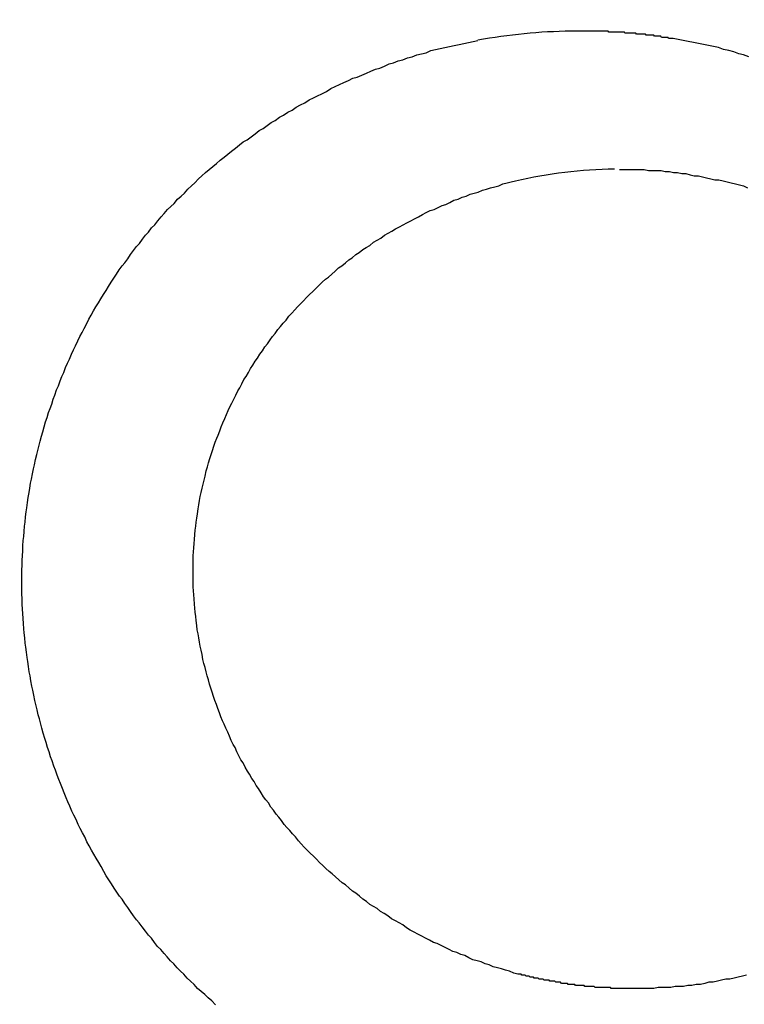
# Model space of a CAD drawing. Header units: millimetres. Extents: x -604189 to 881711, y -381903 to -7297.
# Tile 856 of 1056: x -558665.38 to -558658.31, y -165451.02 to -165441.41. Entities that reach past the tile are written whole.
import ezdxf

# ---------------------------------------------------------------- set-up
doc = ezdxf.new("R2010")
doc.units = ezdxf.units.MM
doc.header["$LTSCALE"] = 100
doc.linetypes.add('0.5_0.5', pattern=[1, 0.5, -0.5])
doc.linetypes.add('ACAD_ISO04W100', pattern=[30.5, 24, -3, 0.5, -3])
doc.layers.get('Defpoints').update_dxf_attribs({"color": 30})
doc.layers.add('OPIS', color=7, linetype='Continuous')
doc.layers.add('strop osie', color=80, linetype='ACAD_ISO04W100', lineweight=5)
doc.styles.get("Standard").update_dxf_attribs({"font": 'romans.shx', "width": 0.5})
doc.dimstyles.new('1 50', dxfattribs={"dimtxt": 150, "dimasz": 80, "dimexe": 1, "dimexo": 1, "dimgap": 20, "dimtad": 1, "dimdec": 0, "dimlfac": 0.1, "dimtxsty": 'Standard', "dimblk": 'ARCHTICK', "dimcen": 200, "dimclrd": 2, "dimadec": 1, "dimazin": 0, "dimtfac": 1, "dimtdec": 0, "dimtmove": 0, "dimatfit": 3, "dimldrblk": 'ARCHTICK', "dimfxl": 120, "dimfxlon": 1, "dimtfill": 1, "dimarcsym": 0})

# ---------------------------------------------------------------- blocks, each defined once
blk = doc.blocks.new('_ArchTick')
at = {"layer": 'strop osie', "color": 0, "const_width": 0.15}
blk.add_lwpolyline([(-0.5, -0.5), (0.5, 0.5)], dxfattribs=at)
blk = doc.blocks.new('*D3294')
at = {"layer": 'Defpoints', "color": 0, "linetype": 'ByBlock', "lineweight": 5, "transparency": 16777216}
for p in [(-595783.1257, -159420.3032), (-593748.9238, -159420.3032), (-552118.9353, -179940.3025)]:
    blk.add_point(p, dxfattribs=at)
at = {"layer": 'OPIS', "color": 0, "linetype": 'Continuous', "lineweight": -2, "transparency": 16777216}
for p, q in [((-595723.1257, -159420.3032), (-595784.1257, -159420.3032)), ((-595723.1257, -179940.3025), (-595784.1257, -179940.3025))]:
    blk.add_line(p, q, dxfattribs=at)
at = {"layer": 'OPIS', "color": 2, "lineweight": -2, "transparency": 16777216}
blk.add_line((-595783.1257, -179940.3025), (-595783.1257, -159420.3032), dxfattribs=at)
at = {"layer": 'OPIS', "color": 2, "linetype": 'ByBlock', "lineweight": -2, "transparency": 16777216, "xscale": 80, "yscale": 80, "zscale": 80}
for p, rotation in [((-595783.1257, -159420.3032), 90), ((-595783.1257, -179940.3025), 270)]:
    blk.add_blockref('_ArchTick', p, dxfattribs=dict(at, rotation=rotation))
at = {"layer": 'OPIS', "color": 0, "linetype": 'ByBlock', "lineweight": 13, "transparency": 16777216, "insert": (-595878.1257, -169680.3029), "char_height": 150, "attachment_point": 5, "rotation": 90, "bg_fill": 3, "box_fill_scale": 1.1, "bg_fill_color": 256, "bg_fill_true_color": 13158600, "bg_fill_transparency": 0}
blk.add_mtext('2052', dxfattribs=at)

msp = doc.modelspace()

# ---------------------------------------------------------------- hatches: boundary and pattern name
at = {"layer": 'OPIS', "linetype": 'ByBlock', "lineweight": 15}
h = msp.add_hatch(dxfattribs=at)
h.set_pattern_fill('ANSI37', color=0, scale=80, angle=45)
h.set_pattern_definition([(90, (-306927.96, 32475.8), (-254, 0), []), (180, (-306927.96, 32475.8), (-3e-14, -254), [])])
h.paths.add_polyline_path([(-559745.6161, -168470.3032), (-559845.6161, -168470.3032), (-559845.6161, -168410.3032), (-559745.6161, -168410.3032), (-559745.6161, -168350.3032), (-560845.6161, -168350.3032), (-560845.6161, -168410.3032), (-560745.6161, -168410.3032), (-560745.6161, -168470.3032, 0.267949), (-560295.6161, -169249.7261), (-560295.6161, -169481.1844, -0.414214), (-559952.6795, -169824.121, -1), (-560638.5527, -169824.121, -0.414214), (-560295.6161, -169481.1844), (-560295.6161, -169249.7261, -0.267949), (-560745.6161, -168470.3032), (-560845.6161, -168470.3032), (-560845.6161, -168350.3032), (-561118.9235, -168350.3032), (-561118.9235, -172095.2912), (-559553.9216, -172095.2896), (-559553.9235, -168350.3032), (-559745.6161, -168350.3032)])
h.paths.add_polyline_path([(-560989.2376, -171970.2882), (-560989.2376, -171369.4302), (-560514.2381, -171369.4302, -0.414232), (-560506.2376, -171377.4302), (-560506.2376, -171961.4357, -0.403374), (-560513.9405, -171969.4302), (-560989.2376, -171969.4302), (-560998.9235, -171970.2883)], flags=16)
h.paths.add_polyline_path([(-560569.2376, -171447.4302), (-560569.2376, -171891.4302, -0.414209), (-560619.2368, -171941.4302), (-560824.2357, -171941.4318, -0.414225), (-560874.2376, -171891.4318), (-560874.2376, -171447.4318, -0.414209), (-560824.2384, -171397.4318), (-560619.238, -171397.4302, -0.414216)], flags=0)
h.paths.add_polyline_path([(-560754.7376, -171692.2717), (-560768.2641, -171689.5342), (-560778.5199, -171674.0914), (-560777.5796, -171669.433), (-560791.3376, -171669.433), (-560788.5131, -171683.4206), (-560780.6181, -171695.3108), (-560768.7278, -171703.2059), (-560754.7376, -171706.0309)], flags=0)
h.paths.add_polyline_path([(-560926.5376, -171669.4319), (-560944.0375, -171669.4319), (-560944.0376, -171669.4319), (-560938.9119, -171681.8063), (-560926.5376, -171686.9319)], flags=0)
h.paths.add_polyline_path([(-559553.9256, -164304.9199), (-559553.9257, -164080.3032), (-560998.9235, -164080.3032), (-560998.9235, -164130.3032), (-561051.7578, -164130.3032), (-561051.7578, -164230.3032), (-561112.4092, -164230.3032), (-561118.2586, -165128.2363), (-561111.7578, -165130.3032), (-561051.7578, -165130.3032), (-561051.7578, -165230.3032), (-560998.9235, -165230.3032), (-560998.9235, -165930.3032), (-560968.9235, -165930.3032), (-559691.7578, -165930.3032), (-559691.7578, -166884.9244, -0.259771), (-560368.4683, -166480.3032), (-560576.7808, -166480.3032, -0.694758), (-561118.9235, -166682.1405), (-561118.9235, -167150.3032), (-559553.9241, -167150.3032), (-559553.9249, -165742.5853, -0.501722), (-560517.8869, -165023.7527, -0.501722)])
h.paths.add_polyline_path([(-561051.7578, -166930.3032), (-561051.7578, -167030.3032), (-561111.7578, -167030.3032), (-561111.7578, -166930.3032)], flags=16)
h.paths.add_polyline_path([(-559553.9256, -164304.9199, 0.501722), (-560517.8869, -165023.7527, 0.501722), (-559553.9249, -165742.5853)], flags=17)
h.paths.add_polyline_path([(-559017.8869, -165023.7527, 0.331805), (-559553.9256, -164304.9199), (-559553.9249, -165742.5853, 0.331804)], flags=17)
h.paths.add_polyline_path([(-558393.9201, -165930.3032), (-559553.9248, -165930.3032), (-559553.9242, -167030.3032), (-558393.9201, -167030.3032)])
edge = h.paths.add_edge_path(flags=16)
edge.add_ellipse((-558869.2567, -166529.0581), major_axis=(0, 174.9447), ratio=0.83560798, start_angle=0, end_angle=180, ccw=False)
edge.add_line((-558869.0233, -166354.0889), (-558868.8365, -166354.1133))
edge.add_line((-558868.8365, -166354.1133), (-558551.7582, -166354.1133))
edge.add_ellipse((-558534.0421, -166361.1263), major_axis=(0, 22.0682), ratio=0.9052568, start_angle=0, end_angle=83.73181, ccw=False)
edge.add_line((-558534.0421, -166339.0581), (-558415.4419, -166339.0581))
edge.add_line((-558415.4419, -166339.0581), (-558415.4419, -166719.058))
edge.add_line((-558415.4419, -166719.058), (-558534.0421, -166719.058))
edge.add_ellipse((-558534.0421, -166696.9898), major_axis=(0, 22.0682), ratio=0.9052568, start_angle=108.52912, end_angle=180, ccw=False)
edge.add_line((-558552.9839, -166704.0028), (-558869.2567, -166704.0028))
edge = h.paths.add_edge_path(flags=16)
edge.add_ellipse((-558655.1487, -165473.0705), major_axis=(119.5767, 0), ratio=0.97546159, start_angle=134.53493, end_angle=225.46507, ccw=False)
edge.add_ellipse((-558571.3619, -165553.0941), major_axis=(-236.8278, 0), ratio=0.97546159, start_angle=293.077059, end_angle=315.064585, ccw=False)
edge.add_ellipse((-558581.1214, -165519.0637), major_axis=(-200.9624, 0), ratio=0.97546159, start_angle=268.869132, end_angle=294.416017, ccw=False)
edge.add_line((-558577.1552, -165323.0707), (-558434.7252, -165323.0707))
edge.add_line((-558434.7252, -165323.0707), (-558434.7252, -165623.0703))
edge.add_line((-558434.7252, -165623.0703), (-558577.1552, -165623.0703))
edge.add_ellipse((-558581.1214, -165427.0774), major_axis=(200.9624, 0), ratio=0.97546159, start_angle=245.583983, end_angle=271.130868, ccw=False)
edge.add_ellipse((-558571.3619, -165393.0469), major_axis=(-236.8278, 0), ratio=0.97546159, start_angle=404.935415, end_angle=426.922941, ccw=False)
h.paths.add_polyline_path([(-559691.7578, -166075.3032), (-560476.9877, -166075.3032, 0.131652), (-560368.4683, -166480.3032), (-559691.7578, -166480.3032)], flags=17)
h.paths.add_polyline_path([(-560476.9877, -166075.3032), (-559691.7578, -166075.3032), (-559691.7578, -165930.3032), (-560991.7578, -165930.3032), (-561051.7578, -165930.3032), (-561051.7578, -166030.3032), (-561118.9235, -166030.3032), (-561118.9235, -166278.4659, -0.694758), (-560576.7808, -166480.3032), (-560368.4683, -166480.3032, -0.131652)], flags=17)
h.paths.add_polyline_path([(-571773.9197, -161590.5433), (-574108.1879, -161590.5433), (-574098.9171, -166615.2859), (-571773.9197, -166615.2837)])
h.paths.add_polyline_path([(-559933.2163, -164919.2007), (-558639.2026, -164919.2007), (-558639.2026, -164793.3399), (-559933.2163, -164793.3399)], flags=25)
h.paths.add_polyline_path([(-560038.7197, -166687.5881), (-559732.9898, -166687.5881), (-559732.9898, -166284.5895), (-560038.7197, -166284.5895)], flags=25)
h.paths.add_polyline_path([(-559928.8713, -165007.0998), (-559413.7498, -165007.0998), (-559413.7498, -164907.7601), (-559928.8713, -164907.7601)], flags=9)
h.paths.add_polyline_path([(-559933.2163, -164919.2007), (-558639.2026, -164919.2007), (-558639.2026, -164793.3399), (-559933.2163, -164793.3399)], flags=25)
h.paths.add_polyline_path([(-560330.8592, -165014.5781), (-559994.1825, -165014.5781), (-559994.1825, -164899.1947), (-560330.8592, -164899.1947)], flags=24)
h.paths.add_polyline_path([(-560290.2043, -164902.8369), (-560108.3543, -164902.8369), (-560108.3543, -164804.8069), (-560290.2043, -164804.8069)], flags=24)
h.paths.add_polyline_path([(-560498.8656, -166997.3416), (-559983.7441, -166997.3416), (-559983.7441, -166898.0019), (-560498.8656, -166898.0019)], flags=24)
h.paths.add_polyline_path([(-560498.7904, -166887.3416), (-559655.7235, -166887.3416), (-559655.7235, -166788.0019), (-560498.7904, -166788.0019)], flags=24)
h.paths.add_polyline_path([(-560900.8535, -167004.8199), (-560564.1768, -167004.8199), (-560564.1768, -166889.4365), (-560900.8535, -166889.4365)], flags=24)
h.paths.add_polyline_path([(-560860.1986, -166893.0787), (-560678.3486, -166893.0787), (-560678.3486, -166795.0487), (-560860.1986, -166795.0487)], flags=24)
h.paths.add_polyline_path([(-560525.1681, -170610.564), (-560010.0466, -170610.564), (-560010.0466, -170511.2243), (-560525.1681, -170511.2243)], flags=24)
h.paths.add_polyline_path([(-560529.5131, -170522.665), (-559444.307, -170522.665), (-559444.307, -170396.8042), (-560529.5131, -170396.8042)], flags=9)
h.paths.add_polyline_path([(-560927.156, -170618.0423), (-560590.4793, -170618.0423), (-560590.4793, -170502.659), (-560927.156, -170502.659)], flags=24)
h.paths.add_polyline_path([(-560886.5011, -170506.3012), (-560704.6511, -170506.3012), (-560704.6511, -170408.2712), (-560886.5011, -170408.2712)], flags=24)
h.paths.add_polyline_path([(-560065.2995, -168940.3582), (-560065.2995, -168600.6584), (-560513.0758, -168600.6584), (-560513.0758, -168940.3582)], flags=24)
h.paths.add_polyline_path([(-559111.5256, -164087.3863), (-558760.9896, -164087.3863), (-558760.8154, -164093.1916), (-558760.6443, -164098.997), (-558760.4763, -164104.8025), (-558760.3114, -164110.6081), (-558760.1497, -164116.4138), (-558759.991, -164122.2195), (-558759.8355, -164128.0254), (-558759.683, -164133.8313), (-558759.5337, -164139.6373), (-558759.3874, -164145.4434), (-558759.2442, -164151.2496), (-558759.1041, -164157.0558), (-558758.9671, -164162.8622), (-558758.8332, -164168.6685), (-558758.7024, -164174.475), (-558758.5746, -164180.2815), (-558758.4499, -164186.0881), (-558758.3283, -164191.8948), (-558758.2098, -164197.7015), (-558758.0943, -164203.5083), (-558757.9818, -164209.3151), (-558757.8725, -164215.122), (-558757.7661, -164220.929), (-558757.6628, -164226.736), (-558757.5626, -164232.5431), (-558757.4654, -164238.3502), (-558757.3712, -164244.1574), (-558757.2801, -164249.9646), (-558757.1919, -164255.7719), (-558757.1068, -164261.5792), (-558757.0248, -164267.3865), (-558756.9458, -164273.1939), (-558756.8699, -164279.0014), (-558756.7972, -164284.8089), (-558756.7276, -164290.6164), (-558756.6612, -164296.4239), (-558756.5981, -164302.2315), (-558756.5382, -164308.0392), (-558756.4815, -164313.8468), (-558756.4282, -164319.6545), (-558756.3782, -164325.4622), (-558756.3315, -164331.2699), (-558756.2883, -164337.0777), (-558756.2484, -164342.8855), (-558756.2118, -164348.6933), (-558756.1781, -164354.5011), (-558756.1471, -164360.309), (-558756.1182, -164366.1168), (-558756.0913, -164371.9247), (-558756.066, -164377.7326), (-558756.0419, -164383.5405), (-558756.0201, -164389.3484), (-558756.0043, -164395.1563), (-558755.9986, -164400.9642), (-558756.0069, -164406.7722), (-558756.0313, -164412.5801), (-558756.0727, -164418.3878), (-558756.1321, -164424.1955), (-558756.2103, -164430.0028), (-558756.3078, -164435.8099), (-558756.4249, -164441.6166), (-558756.5621, -164447.4229), (-558756.7197, -164453.2287), (-558756.8982, -164459.0339), (-558757.098, -164464.8385), (-558757.3197, -164470.6423), (-558757.5651, -164476.4453), (-558757.8369, -164482.2469), (-558758.1378, -164488.0471), (-558758.4702, -164493.8454), (-558758.8369, -164499.6416), (-558759.2405, -164505.4354), (-558759.6838, -164511.2264), (-558760.1745, -164517.0136), (-558760.7255, -164522.7951), (-558761.3496, -164528.5691), (-558762.0603, -164534.3333), (-558762.8742, -164540.0838), (-558763.8091, -164545.8157), (-558764.8827, -164551.5243), (-558766.1165, -164557.2013), (-558767.5383, -164562.8323), (-558769.1771, -164568.402), (-558771.0625, -164573.8941), (-558773.2333, -164579.28), (-558775.7351, -164584.5205), (-558778.6098, -164589.5655), (-558781.8966, -164594.3536), (-558785.6282, -164598.7982), (-558789.8079, -164602.8267), (-558794.3738, -164606.4129), (-558799.2553, -164609.5564), (-558804.3822, -164612.2836), (-558809.6945, -164614.6285), (-558815.1428, -164616.63), (-558820.6944, -164618.3259), (-558826.3252, -164619.7535), (-558832.0112, -164620.9496), (-558837.7322, -164621.9498), (-558843.479, -164622.7861), (-558849.2444, -164623.4899), (-558855.0211, -164624.092), (-558860.8052, -164624.6116), (-558866.5954, -164625.0558), (-558872.3908, -164625.4311), (-558878.1904, -164625.7436), (-558883.9932, -164625.9992), (-558889.7982, -164626.2039), (-558895.6045, -164626.3635), (-558901.4113, -164626.4837), (-558907.2185, -164626.5703), (-558913.026, -164626.6286), (-558918.8337, -164626.6643), (-558924.6416, -164626.6829), (-558930.4496, -164626.69), (-558936.2576, -164626.6911), (-558941.5211, -164626.6903), (-558946.7847, -164626.6852), (-558952.0483, -164626.6715), (-558957.3117, -164626.645), (-558962.575, -164626.6016), (-558967.8379, -164626.537), (-558973.1003, -164626.447), (-558978.3622, -164626.3275), (-558983.6233, -164626.1742), (-558988.8833, -164625.9829), (-558994.1416, -164625.7497), (-558999.3976, -164625.4704), (-559004.6507, -164625.1407), (-559009.9001, -164624.756), (-559015.1446, -164624.3114), (-559020.3833, -164623.802), (-559025.6144, -164623.2197), (-559030.834, -164622.543), (-559036.0369, -164621.7475), (-559041.2162, -164620.8117), (-559046.3638, -164619.7132), (-559051.4663, -164618.4241), (-559056.5084, -164616.9152), (-559061.4697, -164615.1596), (-559066.3259, -164613.1306), (-559071.0433, -164610.7989), (-559075.5827, -164608.1366), (-559079.8942, -164605.1211), (-559083.9247, -164601.7377), (-559087.6216, -164597.9954), (-559090.9448, -164593.9181), (-559093.9051, -164589.5659), (-559096.5268, -164585.003), (-559098.8391, -164580.2753), (-559100.8727, -164575.4217), (-559102.6616, -164570.4717), (-559104.2381, -164565.4504), (-559105.625, -164560.3732), (-559106.8432, -164555.253), (-559107.9147, -164550.0999), (-559108.8603, -164544.9227), (-559109.6947, -164539.7262), (-559110.4308, -164534.5143), (-559111.0819, -164529.2909), (-559111.6605, -164524.0593), (-559112.1765, -164518.8213), (-559112.6393, -164513.5782), (-559113.0584, -164508.3314), (-559113.442, -164503.0819), (-559113.7937, -164497.8303), (-559114.1161, -164492.5768), (-559114.4116, -164487.3217), (-559114.6825, -164482.0653), (-559114.9304, -164476.8077), (-559115.1568, -164471.5491), (-559115.3631, -164466.2897), (-559115.5507, -164461.0296), (-559115.7201, -164455.7689), (-559115.8719, -164450.5077), (-559116.0067, -164445.2459), (-559116.1249, -164439.9838), (-559116.2269, -164434.7214), (-559116.3128, -164429.4586), (-559116.383, -164424.1957), (-559116.4377, -164418.9325), (-559116.4775, -164413.6692), (-559116.5031, -164408.4059), (-559116.5152, -164403.1424), (-559116.515, -164397.879), (-559116.5049, -164392.6156), (-559116.488, -164387.3522), (-559116.4673, -164382.0887), (-559116.4453, -164376.8253), (-559116.4222, -164371.5619), (-559116.3978, -164366.2985), (-559116.3718, -164361.0352), (-559116.344, -164355.7718), (-559116.3141, -164350.5084), (-559116.2819, -164345.2451), (-559116.2472, -164339.9818), (-559116.2097, -164334.7185), (-559116.1693, -164329.4552), (-559116.1262, -164324.1919), (-559116.0804, -164318.9287), (-559116.0318, -164313.6655), (-559115.9805, -164308.4023), (-559115.9265, -164303.1391), (-559115.8698, -164297.876), (-559115.8105, -164292.6129), (-559115.7486, -164287.3498), (-559115.6841, -164282.0868), (-559115.617, -164276.8237), (-559115.5473, -164271.5608), (-559115.4751, -164266.2978), (-559115.4004, -164261.0349), (-559115.3232, -164255.772), (-559115.2436, -164250.5092), (-559115.1614, -164245.2464), (-559115.0768, -164239.9836), (-559114.9897, -164234.7209), (-559114.9001, -164229.4582), (-559114.808, -164224.1955), (-559114.7134, -164218.9329), (-559114.6163, -164213.6704), (-559114.5167, -164208.4079), (-559114.4146, -164203.1454), (-559114.3099, -164197.883), (-559114.2028, -164192.6207), (-559114.0931, -164187.3584), (-559113.9808, -164182.0961), (-559113.8661, -164176.834), (-559113.7488, -164171.5718), (-559113.6289, -164166.3097), (-559113.5065, -164161.0477), (-559113.3815, -164155.7858), (-559113.254, -164150.5239), (-559113.124, -164145.262), (-559112.9914, -164140.0003), (-559112.8563, -164134.7385), (-559112.7186, -164129.4769), (-559112.5783, -164124.2153), (-559112.4356, -164118.9538), (-559112.2903, -164113.6924), (-559112.1424, -164108.431), (-559111.992, -164103.1697), (-559111.8391, -164097.9085), (-559111.6836, -164092.6474)])
edge = h.paths.add_edge_path()
edge.add_line((-558393.9201, -164080.3032), (-559553.9257, -164080.3032))
edge.add_line((-559553.9257, -164080.3032), (-559553.9256, -164304.9199))
edge.add_arc((-559767.8869, -165023.7527), 750, 0, 73.4243141, ccw=False)
edge.add_arc((-559767.8869, -165023.7527), 750, -73.424255, 0, ccw=False)
edge.add_line((-559553.9249, -165742.5853), (-559553.9248, -165830.3032))
edge.add_line((-559553.9248, -165830.3032), (-558393.9201, -165830.3032))
edge.add_line((-558393.9201, -165830.3032), (-558393.9201, -164080.3032))

# ---------------------------------------------------------------- next in the draw order: dimensions: what is measured, and where the dimension line sits
at = {"layer": 'OPIS', "color": 0, "linetype": 'ByBlock', "lineweight": 13}
dim = msp.add_linear_dim(base=(-595783.1257, -159420.3032), p1=(-552118.9353, -179940.3025), p2=(-593748.9238, -159420.3032), angle=90, dimstyle='1 50', override={"dimtmove": 1, "dimfxl": 60, "dimarcsym": 1}, dxfattribs=at)
dim.commit()
dim.dimension.update_dxf_attribs({"geometry": '*D3294', "text_midpoint": (-595878.1257, -169680.3029)})

# ---------------------------------------------------------------- next in the draw order: hatches: boundary and pattern name
at = {"layer": 'OPIS', "linetype": '0.5_0.5', "lineweight": 13}
h = msp.add_hatch(dxfattribs=at)
h.set_pattern_fill('ANSI37', color=0, scale=130)
h.set_pattern_definition([(45, (-597218.54, 256668.8), (-291.85832, 291.85832), []), (135, (-597218.54, 256668.8), (-291.85832, -291.85832), [])])
edge = h.paths.add_edge_path(flags=16)
edge.add_line((-570958.9159, -168985.2814), (-571058.9159, -168985.2814))
edge.add_line((-571058.9159, -168985.2814), (-572598.9159, -168985.2814))
edge.add_line((-572598.9159, -168985.2814), (-572598.9151, -170470.3002))
edge.add_line((-572598.9151, -170470.3002), (-570825.7626, -170470.3002))
edge.add_arc((-570508.9159, -170339.0992), 342.9366, 180, 202.49364, ccw=False)
edge.add_arc((-570508.9159, -170339.0992), 342.9366, 90, 180, ccw=False)
edge.add_line((-570508.9159, -169996.1626), (-570508.9159, -169764.7043))
edge.add_arc((-570058.9159, -168985.2814), 900, 180.0000001, 240, ccw=False)
edge = h.paths.add_edge_path(flags=17)
edge.add_line((-569358.9153, -170085.2814), (-569358.9159, -168985.2814))
edge.add_line((-569358.9159, -168985.2814), (-569358.9169, -168985.2814))
edge.add_line((-569358.9169, -168985.2814), (-569958.9159, -168985.2814))
edge.add_line((-569958.9159, -168985.2814), (-570058.9159, -168985.2814))
edge.add_line((-570058.9159, -168985.2814), (-570058.9159, -168925.2814))
edge.add_line((-570058.9159, -168925.2814), (-569958.9159, -168925.2814))
edge.add_line((-569958.9159, -168925.2814), (-569958.9159, -168865.2814))
edge.add_line((-569958.9159, -168865.2814), (-569358.9159, -168865.2814))
edge.add_line((-569358.9159, -168865.2814), (-569358.9169, -166865.2814))
edge.add_line((-569358.9169, -166865.2814), (-574098.917, -166865.2859))
edge.add_line((-574098.917, -166865.2859), (-574098.9143, -171970.3002))
edge.add_line((-574098.9143, -171970.3002), (-572608.9134, -171970.3002))
edge.add_line((-572608.9134, -171970.3002), (-571504.9134, -170590.3002))
edge.add_line((-571504.9134, -170590.3002), (-572718.915, -170590.3002))
edge.add_line((-572718.915, -170590.3002), (-572718.9159, -168865.2814))
edge.add_line((-572718.9159, -168865.2814), (-571058.9159, -168865.2814))
edge.add_line((-571058.9159, -168865.2814), (-571058.9159, -168925.2814))
edge.add_line((-571058.9159, -168925.2814), (-570958.9159, -168925.2814))
edge.add_line((-570958.9159, -168925.2814), (-570958.9159, -168985.2814))
edge.add_arc((-570058.9159, -168985.2814), 900, 180, 240)
edge.add_line((-570508.9159, -169764.7043), (-570508.9159, -169996.1626))
edge.add_arc((-570508.9159, -170339.0992), 342.9366, 0, 90, ccw=False)
edge.add_arc((-570508.9159, -170339.0992), 342.9366, 208.979889, 360, ccw=False)
edge.add_line((-570808.9134, -170505.2529), (-570808.9134, -171171.0862))
edge.add_arc((-570808.9134, -171220.3002), 49.214, 0, 90, ccw=False)
edge.add_arc((-570808.9134, -171220.3002), 49.214, 270, 360, ccw=False)
edge.add_line((-570808.9134, -171269.5142), (-570808.9134, -171970.3002))
edge.add_line((-570808.9134, -171970.3002), (-569358.9143, -171970.3002))
edge.add_line((-569358.9143, -171970.3002), (-569358.9153, -170085.2814))
h.paths.add_polyline_path([(-561118.9235, -159870.3032), (-590334.6553, -159870.3032), (-590334.6553, -161470.3032), (-562318.9235, -161470.3032), (-562318.9235, -172095.2924), (-561118.9235, -172095.2912), (-561118.9235, -168350.3032), (-552073.9191, -168350.3032), (-552073.9198, -167150.3032), (-561118.9235, -167150.3032)])
h.paths.add_polyline_path([(-572856.9268, -169813.6802), (-569451.0696, -169813.6802), (-569451.0696, -169408.6802), (-572856.9268, -169408.6802)], flags=16)

# ---------------------------------------------------------------- next in the draw order: linework, layer by layer
at = {"color": 0, "linetype": 'ByBlock'}
for points in [[(-558660.0019, -165441.5248, 0.040897), (-558660.9113, -165441.6132)], [(-558659.5771, -165442.8715, 0.055374), (-558660.5441, -165442.9896)]]:
    msp.add_lwpolyline(points, format="xyb", dxfattribs=at)
at = {"color": 0}
for points in [[(-558659.0059, -165441.5953, 0), (-558659.0129, -165441.5953, 0), (-558659.0189, -165441.5953, 0), (-558659.0249, -165441.5953, 0), (-558659.0309, -165441.5953, 0), (-558659.0379, -165441.5953, 0), (-558659.0439, -165441.5953, 0), (-558659.0499, -165441.5953, 0), (-558659.0559, -165441.5853, 0), (-558659.0629, -165441.5853, 0), (-558659.0689, -165441.5853, 0), (-558659.0749, -165441.5853, 0), (-558659.0809, -165441.5853, 0), (-558659.0879, -165441.5853, 0), (-558659.0939, -165441.5853, 0), (-558659.0999, -165441.5853, 0), (-558659.1059, -165441.5853, 0), (-558659.1129, -165441.5853, 0), (-558659.1189, -165441.5853, 0), (-558659.1249, -165441.5753, 0), (-558659.1319, -165441.5753, 0), (-558659.1379, -165441.5753, 0), (-558659.1439, -165441.5753, 0), (-558659.1499, -165441.5753, 0), (-558659.1569, -165441.5753, 0), (-558659.1629, -165441.5753, 0), (-558659.1689, -165441.5753, 0), (-558659.1749, -165441.5753, 0), (-558659.1819, -165441.5753, 0), (-558659.1879, -165441.5753, 0), (-558659.1939, -165441.5653, 0), (-558659.1999, -165441.5653, 0), (-558659.2069, -165441.5653, 0), (-558659.2129, -165441.5653, 0), (-558659.2189, -165441.5653, 0), (-558659.2249, -165441.5653, 0), (-558659.2319, -165441.5653, 0), (-558659.2379, -165441.5653, 0), (-558659.2439, -165441.5653, 0), (-558659.2499, -165441.5653, 0), (-558659.2569, -165441.5653, 0), (-558659.2629, -165441.5653, 0), (-558659.2689, -165441.5653, 0), (-558659.2759, -165441.5553, 0), (-558659.2819, -165441.5553, 0), (-558659.2879, -165441.5553, 0), (-558659.2939, -165441.5553, 0), (-558659.3009, -165441.5553, 0), (-558659.3069, -165441.5553, 0), (-558659.3129, -165441.5553, 0), (-558659.3189, -165441.5553, 0), (-558659.3259, -165441.5553, 0), (-558659.3319, -165441.5553, 0), (-558659.3379, -165441.5553, 0), (-558659.3439, -165441.5553, 0), (-558659.3509, -165441.5553, 0), (-558659.3569, -165441.5553, 0), (-558659.3629, -165441.5553, 0), (-558659.3699, -165441.5453, 0), (-558659.3759, -165441.5453, 0), (-558659.3819, -165441.5453, 0), (-558659.3879, -165441.5453, 0), (-558659.3949, -165441.5453, 0), (-558659.4009, -165441.5453, 0), (-558659.4069, -165441.5453, 0), (-558659.4129, -165441.5453, 0), (-558659.4199, -165441.5453, 0), (-558659.4259, -165441.5453, 0), (-558659.4319, -165441.5453, 0), (-558659.4389, -165441.5453, 0), (-558659.4449, -165441.5453, 0), (-558659.4509, -165441.5453, 0), (-558659.4569, -165441.5453, 0), (-558659.4639, -165441.5453, 0), (-558659.4699, -165441.5453, 0), (-558659.4759, -165441.5453, 0), (-558659.4819, -165441.5353, 0), (-558659.4889, -165441.5353, 0), (-558659.4949, -165441.5353, 0), (-558659.5009, -165441.5353, 0), (-558659.5079, -165441.5353, 0), (-558659.5139, -165441.5353, 0), (-558659.5199, -165441.5353, 0), (-558659.5259, -165441.5353, 0), (-558659.5329, -165441.5353, 0), (-558659.5389, -165441.5353, 0), (-558659.5449, -165441.5353, 0), (-558659.5509, -165441.5353, 0), (-558659.5579, -165441.5353, 0), (-558659.5639, -165441.5353, 0), (-558659.5699, -165441.5353, 0), (-558659.5759, -165441.5353, 0), (-558659.5829, -165441.5353, 0), (-558659.5889, -165441.5353, 0), (-558659.5949, -165441.5353, 0), (-558659.6019, -165441.5353, 0), (-558659.6079, -165441.5353, 0), (-558659.6139, -165441.5353, 0), (-558659.6199, -165441.5353, 0), (-558659.6269, -165441.5353, 0), (-558659.6329, -165441.5353, 0), (-558659.6389, -165441.5253, 0), (-558659.6449, -165441.5253, 0), (-558659.6519, -165441.5253, 0), (-558659.6579, -165441.5253, 0), (-558659.6639, -165441.5253, 0), (-558659.6699, -165441.5253, 0), (-558659.6769, -165441.5253, 0), (-558659.6829, -165441.5253, 0), (-558659.6889, -165441.5253, 0), (-558659.6959, -165441.5253, 0), (-558659.7019, -165441.5253, 0), (-558659.7079, -165441.5253, 0), (-558659.7139, -165441.5253, 0), (-558659.7209, -165441.5253, 0), (-558659.7269, -165441.5253, 0), (-558659.7329, -165441.5253, 0), (-558659.7389, -165441.5253, 0), (-558659.7459, -165441.5253, 0), (-558659.7519, -165441.5253, 0), (-558659.7579, -165441.5253, 0), (-558659.7639, -165441.5253, 0), (-558659.7709, -165441.5253, 0), (-558659.7769, -165441.5253, 0), (-558659.7829, -165441.5253, 0), (-558659.7889, -165441.5253, 0), (-558659.7959, -165441.5253, 0), (-558659.8019, -165441.5253, 0), (-558659.8079, -165441.5253, 0), (-558659.8139, -165441.5253, 0), (-558659.8209, -165441.5253, 0), (-558659.8269, -165441.5253, 0), (-558659.8329, -165441.5253, 0), (-558659.8399, -165441.5253, 0), (-558659.8459, -165441.5253, 0), (-558659.8519, -165441.5253, 0), (-558659.8579, -165441.5253, 0), (-558659.8649, -165441.5253, 0), (-558659.8709, -165441.5253, 0), (-558659.8769, -165441.5253, 0), (-558659.8829, -165441.5253, 0), (-558659.8899, -165441.5253, 0), (-558659.8959, -165441.5253, 0), (-558659.9019, -165441.5253, 0), (-558659.9079, -165441.5253, 0), (-558659.9149, -165441.5253, 0), (-558659.9209, -165441.5253, 0), (-558659.9269, -165441.5253, 0), (-558659.9329, -165441.5253, 0), (-558659.9389, -165441.5253, 0), (-558659.9459, -165441.5253, 0), (-558659.9519, -165441.5253, 0), (-558659.9579, -165441.5253, 0), (-558659.9639, -165441.5253, 0), (-558659.9709, -165441.5253, 0), (-558659.9769, -165441.5253, 0), (-558659.9829, -165441.5253, 0), (-558659.9889, -165441.5253, 0), (-558659.9959, -165441.5253, 0), (-558660.0019, -165441.5253, 0)], [(-558658.2689, -165441.7753, 0), (-558658.3179, -165441.7553, 0), (-558658.3659, -165441.7453, 0), (-558658.4149, -165441.7253, 0), (-558658.4639, -165441.7153, 0), (-558658.5129, -165441.7053, 0), (-558658.5619, -165441.6853, 0), (-558658.6109, -165441.6753, 0), (-558658.6599, -165441.6653, 0), (-558658.7089, -165441.6553, 0), (-558658.7589, -165441.6453, 0), (-558658.8079, -165441.6353, 0), (-558658.8579, -165441.6253, 0), (-558658.9069, -165441.6153, 0), (-558658.9569, -165441.6053, 0), (-558659.0059, -165441.5953, 0)], [(-558663.4709, -165451.0253, 0), (-558663.5059, -165450.9853, 0), (-558663.5409, -165450.9553, 0), (-558663.5759, -165450.9253, 0), (-558663.6109, -165450.8953, 0), (-558663.6449, -165450.8653, 0), (-558663.6789, -165450.8253, 0), (-558663.7129, -165450.7953, 0), (-558663.7459, -165450.7653, 0), (-558663.7789, -165450.7253, 0), (-558663.8119, -165450.6953, 0), (-558663.8449, -165450.6653, 0), (-558663.8769, -165450.6253, 0), (-558663.9089, -165450.5953, 0), (-558663.9409, -165450.5553, 0), (-558663.9729, -165450.5253, 0), (-558664.0039, -165450.4853, 0), (-558664.0349, -165450.4553, 0), (-558664.0649, -165450.4153, 0), (-558664.0959, -165450.3753, 0), (-558664.1259, -165450.3453, 0), (-558664.1549, -165450.3053, 0), (-558664.1849, -165450.2653, 0), (-558664.2139, -165450.2253, 0), (-558664.2419, -165450.1953, 0), (-558664.2709, -165450.1553, 0), (-558664.2989, -165450.1153, 0), (-558664.3269, -165450.0753, 0), (-558664.3539, -165450.0353, 0), (-558664.3809, -165449.9953, 0), (-558664.4079, -165449.9653, 0), (-558664.4339, -165449.9253, 0), (-558664.4599, -165449.8853, 0), (-558664.4859, -165449.8453, 0), (-558664.5119, -165449.8053, 0), (-558664.5369, -165449.7653, 0), (-558664.5609, -165449.7253, 0), (-558664.5859, -165449.6753, 0), (-558664.6099, -165449.6353, 0), (-558664.6339, -165449.5953, 0), (-558664.6569, -165449.5553, 0), (-558664.6799, -165449.5153, 0), (-558664.7029, -165449.4753, 0), (-558664.7249, -165449.4353, 0), (-558664.7469, -165449.3853, 0), (-558664.7689, -165449.3453, 0), (-558664.7899, -165449.3053, 0), (-558664.8109, -165449.2653, 0), (-558664.8309, -165449.2153, 0), (-558664.8519, -165449.1753, 0), (-558664.8709, -165449.1353, 0), (-558664.8909, -165449.0853, 0), (-558664.9099, -165449.0453, 0), (-558664.9289, -165449.0053, 0), (-558664.9469, -165448.9553, 0), (-558664.9649, -165448.9153, 0), (-558664.9829, -165448.8653, 0), (-558664.9999, -165448.8253, 0), (-558665.0169, -165448.7853, 0), (-558665.0329, -165448.7353, 0), (-558665.0489, -165448.6953, 0), (-558665.0649, -165448.6453, 0), (-558665.0799, -165448.6053, 0), (-558665.0949, -165448.5553, 0), (-558665.1099, -165448.5153, 0), (-558665.1239, -165448.4653, 0), (-558665.1369, -165448.4253, 0), (-558665.1509, -165448.3753, 0), (-558665.1639, -165448.3253, 0), (-558665.1759, -165448.2853, 0), (-558665.1879, -165448.2353, 0), (-558665.1999, -165448.1953, 0), (-558665.2119, -165448.1453, 0), (-558665.2229, -165448.0953, 0), (-558665.2329, -165448.0553, 0), (-558665.2429, -165448.0053, 0), (-558665.2529, -165447.9553, 0), (-558665.2619, -165447.9153, 0), (-558665.2709, -165447.8653, 0), (-558665.2799, -165447.8153, 0), (-558665.2879, -165447.7753, 0), (-558665.2949, -165447.7253, 0), (-558665.3019, -165447.6753, 0), (-558665.3089, -165447.6353, 0), (-558665.3159, -165447.5853, 0), (-558665.3209, -165447.5353, 0), (-558665.3269, -165447.4953, 0), (-558665.3319, -165447.4453, 0), (-558665.3369, -165447.3953, 0), (-558665.3409, -165447.3553, 0), (-558665.3449, -165447.3053, 0), (-558665.3479, -165447.2553, 0), (-558665.3509, -165447.2053, 0), (-558665.3539, -165447.1653, 0), (-558665.3559, -165447.1153, 0), (-558665.3579, -165447.0653, 0), (-558665.3589, -165447.0153, 0), (-558665.3599, -165446.9753, 0), (-558665.3599, -165446.9253, 0), (-558665.3599, -165446.8753, 0), (-558665.3599, -165446.8353, 0), (-558665.3589, -165446.7853, 0), (-558665.3579, -165446.7353, 0), (-558665.3569, -165446.6853, 0), (-558665.3539, -165446.6453, 0), (-558665.3519, -165446.5953, 0), (-558665.3489, -165446.5453, 0), (-558665.3459, -165446.4953, 0), (-558665.3419, -165446.4553, 0), (-558665.3379, -165446.4053, 0), (-558665.3329, -165446.3553, 0), (-558665.3289, -165446.3153, 0), (-558665.3229, -165446.2653, 0), (-558665.3169, -165446.2153, 0), (-558665.3109, -165446.1753, 0), (-558665.3039, -165446.1253, 0), (-558665.2969, -165446.0753, 0), (-558665.2899, -165446.0253, 0), (-558665.2819, -165445.9853, 0), (-558665.2739, -165445.9353, 0), (-558665.2649, -165445.8953, 0), (-558665.2559, -165445.8453, 0), (-558665.2459, -165445.7953, 0), (-558665.2359, -165445.7553, 0), (-558665.2259, -165445.7053, 0), (-558665.2149, -165445.6553, 0), (-558665.2039, -165445.6153, 0), (-558665.1919, -165445.5653, 0), (-558665.1799, -165445.5253, 0), (-558665.1679, -165445.4753, 0), (-558665.1549, -165445.4353, 0), (-558665.1419, -165445.3853, 0), (-558665.1279, -165445.3353, 0), (-558665.1139, -165445.2953, 0), (-558665.0999, -165445.2453, 0), (-558665.0849, -165445.2053, 0), (-558665.0689, -165445.1653, 0), (-558665.0539, -165445.1153, 0), (-558665.0379, -165445.0753, 0), (-558665.0209, -165445.0253, 0), (-558665.0039, -165444.9853, 0), (-558664.9869, -165444.9353, 0), (-558664.9689, -165444.8953, 0), (-558664.9509, -165444.8553, 0), (-558664.9329, -165444.8053, 0), (-558664.9139, -165444.7653, 0), (-558664.8949, -165444.7253, 0), (-558664.8759, -165444.6753, 0), (-558664.8559, -165444.6353, 0), (-558664.8349, -165444.5953, 0), (-558664.8149, -165444.5453, 0), (-558664.7939, -165444.5053, 0), (-558664.7719, -165444.4653, 0), (-558664.7509, -165444.4253, 0), (-558664.7289, -165444.3853, 0), (-558664.7059, -165444.3353, 0), (-558664.6829, -165444.2953, 0), (-558664.6599, -165444.2553, 0), (-558664.6369, -165444.2153, 0), (-558664.6129, -165444.1753, 0), (-558664.5879, -165444.1353, 0), (-558664.5639, -165444.0953, 0), (-558664.5389, -165444.0553, 0), (-558664.5139, -165444.0153, 0), (-558664.4879, -165443.9753, 0), (-558664.4619, -165443.9353, 0), (-558664.4359, -165443.8953, 0), (-558664.4089, -165443.8553, 0), (-558664.3819, -165443.8153, 0), (-558664.3549, -165443.7853, 0), (-558664.3269, -165443.7453, 0), (-558664.2989, -165443.7053, 0), (-558664.2709, -165443.6653, 0), (-558664.2419, -165443.6253, 0), (-558664.2129, -165443.5953, 0), (-558664.1839, -165443.5553, 0), (-558664.1539, -165443.5153, 0), (-558664.1239, -165443.4853, 0), (-558664.0939, -165443.4453, 0), (-558664.0629, -165443.4153, 0), (-558664.0329, -165443.3753, 0), (-558664.0009, -165443.3353, 0), (-558663.9699, -165443.3053, 0), (-558663.9379, -165443.2653, 0), (-558663.9059, -165443.2353, 0), (-558663.8729, -165443.2053, 0), (-558663.8409, -165443.1653, 0), (-558663.8069, -165443.1353, 0), (-558663.7739, -165443.1053, 0), (-558663.7399, -165443.0653, 0), (-558663.7059, -165443.0353, 0), (-558663.6719, -165443.0053, 0), (-558663.6379, -165442.9653, 0), (-558663.6029, -165442.9353, 0), (-558663.5669, -165442.9053, 0), (-558663.5319, -165442.8753, 0), (-558663.4959, -165442.8453, 0), (-558663.4599, -165442.8153, 0), (-558663.4239, -165442.7853, 0), (-558663.3869, -165442.7553, 0), (-558663.3499, -165442.7253, 0), (-558663.3129, -165442.6953, 0), (-558663.2759, -165442.6653, 0), (-558663.2379, -165442.6353, 0), (-558663.1999, -165442.6053, 0), (-558663.1619, -165442.5853, 0), (-558663.1229, -165442.5553, 0), (-558663.0839, -165442.5253, 0), (-558663.0449, -165442.4953, 0), (-558663.0059, -165442.4753, 0), (-558662.9659, -165442.4453, 0), (-558662.9269, -165442.4153, 0), (-558662.8869, -165442.3953, 0), (-558662.8459, -165442.3653, 0), (-558662.8059, -165442.3453, 0), (-558662.7649, -165442.3153, 0), (-558662.7239, -165442.2953, 0), (-558662.6829, -165442.2653, 0), (-558662.6419, -165442.2453, 0), (-558662.5999, -165442.2253, 0), (-558662.5579, -165442.1953, 0), (-558662.5159, -165442.1753, 0), (-558662.4739, -165442.1553, 0), (-558662.4319, -165442.1353, 0), (-558662.3889, -165442.1153, 0), (-558662.3469, -165442.0853, 0), (-558662.3039, -165442.0653, 0), (-558662.2609, -165442.0453, 0), (-558662.2179, -165442.0253, 0), (-558662.1739, -165442.0053, 0), (-558662.1309, -165441.9853, 0), (-558662.0869, -165441.9753, 0), (-558662.0429, -165441.9553, 0), (-558661.9989, -165441.9353, 0), (-558661.9549, -165441.9153, 0), (-558661.9109, -165441.8953, 0), (-558661.8669, -165441.8853, 0), (-558661.8219, -165441.8653, 0), (-558661.7769, -165441.8453, 0), (-558661.7329, -165441.8353, 0), (-558661.6879, -165441.8153, 0), (-558661.6429, -165441.8053, 0), (-558661.5979, -165441.7853, 0), (-558661.5519, -165441.7753, 0), (-558661.5069, -165441.7553, 0), (-558661.4619, -165441.7453, 0), (-558661.4159, -165441.7353, 0), (-558661.3709, -165441.7153, 0), (-558661.3249, -165441.7053, 0), (-558661.2789, -165441.6953, 0), (-558661.2329, -165441.6853, 0), (-558661.1869, -165441.6753, 0), (-558661.1409, -165441.6653, 0), (-558661.0949, -165441.6553, 0), (-558661.0489, -165441.6453, 0), (-558661.0029, -165441.6353, 0), (-558660.9569, -165441.6253, 0), (-558660.9109, -165441.6153, 0)], [(-558659.5299, -165442.8753, 0), (-558659.4899, -165442.8753, 0), (-558659.4489, -165442.8753, 0), (-558659.4089, -165442.8753, 0), (-558659.3679, -165442.8753, 0), (-558659.3269, -165442.8753, 0), (-558659.2869, -165442.8753, 0), (-558659.2459, -165442.8853, 0), (-558659.2059, -165442.8853, 0), (-558659.1649, -165442.8853, 0), (-558659.1239, -165442.8853, 0), (-558659.0839, -165442.8953, 0), (-558659.0429, -165442.8953, 0), (-558659.0029, -165442.9053, 0), (-558658.9619, -165442.9053, 0), (-558658.9209, -165442.9153, 0), (-558658.8809, -165442.9153, 0), (-558658.8409, -165442.9253, 0), (-558658.7999, -165442.9353, 0), (-558658.7599, -165442.9353, 0), (-558658.7189, -165442.9453, 0), (-558658.6789, -165442.9553, 0), (-558658.6389, -165442.9653, 0), (-558658.5989, -165442.9753, 0), (-558658.5589, -165442.9753, 0), (-558658.5189, -165442.9853, 0), (-558658.4789, -165442.9953, 0), (-558658.4389, -165443.0053, 0), (-558658.3989, -165443.0153, 0), (-558658.3599, -165443.0253, 0), (-558658.3199, -165443.0353, 0), (-558658.2799, -165443.0553, 0)], [(-558660.5199, -165450.7253, 0), (-558660.5599, -165450.7153, 0), (-558660.6009, -165450.6953, 0), (-558660.6409, -165450.6853, 0), (-558660.6809, -165450.6753, 0), (-558660.7209, -165450.6653, 0), (-558660.7609, -165450.6553, 0), (-558660.7999, -165450.6353, 0), (-558660.8399, -165450.6253, 0), (-558660.8799, -165450.6053, 0), (-558660.9189, -165450.5953, 0), (-558660.9589, -165450.5853, 0), (-558660.9979, -165450.5653, 0), (-558661.0369, -165450.5453, 0), (-558661.0759, -165450.5353, 0), (-558661.1149, -165450.5153, 0), (-558661.1539, -165450.5053, 0), (-558661.1919, -165450.4853, 0), (-558661.2309, -165450.4653, 0), (-558661.2689, -165450.4453, 0), (-558661.3069, -165450.4253, 0), (-558661.3449, -165450.4153, 0), (-558661.3829, -165450.3953, 0), (-558661.4209, -165450.3753, 0), (-558661.4589, -165450.3553, 0), (-558661.4959, -165450.3353, 0), (-558661.5329, -165450.3153, 0), (-558661.5699, -165450.2953, 0), (-558661.6069, -165450.2753, 0), (-558661.6439, -165450.2453, 0), (-558661.6799, -165450.2253, 0), (-558661.7159, -165450.2053, 0), (-558661.7529, -165450.1853, 0), (-558661.7879, -165450.1553, 0), (-558661.8239, -165450.1353, 0), (-558661.8599, -165450.1153, 0), (-558661.8949, -165450.0853, 0), (-558661.9299, -165450.0653, 0), (-558661.9649, -165450.0453, 0), (-558661.9989, -165450.0153, 0), (-558662.0329, -165449.9953, 0), (-558662.0669, -165449.9653, 0), (-558662.1009, -165449.9353, 0), (-558662.1349, -165449.9153, 0), (-558662.1679, -165449.8853, 0), (-558662.2009, -165449.8553, 0), (-558662.2339, -165449.8353, 0), (-558662.2659, -165449.8053, 0), (-558662.2989, -165449.7753, 0), (-558662.3309, -165449.7453, 0), (-558662.3619, -165449.7253, 0), (-558662.3939, -165449.6953, 0), (-558662.4249, -165449.6653, 0), (-558662.4559, -165449.6353, 0), (-558662.4859, -165449.6053, 0), (-558662.5159, -165449.5753, 0), (-558662.5459, -165449.5453, 0), (-558662.5759, -165449.5153, 0), (-558662.6049, -165449.4853, 0), (-558662.6339, -165449.4553, 0), (-558662.6619, -165449.4253, 0), (-558662.6909, -165449.3853, 0), (-558662.7189, -165449.3553, 0), (-558662.7459, -165449.3253, 0), (-558662.7739, -165449.2953, 0), (-558662.7999, -165449.2653, 0), (-558662.8269, -165449.2253, 0), (-558662.8529, -165449.1953, 0), (-558662.8789, -165449.1653, 0), (-558662.9039, -165449.1253, 0), (-558662.9299, -165449.0953, 0), (-558662.9539, -165449.0553, 0), (-558662.9789, -165449.0253, 0), (-558663.0029, -165448.9953, 0), (-558663.0259, -165448.9553, 0), (-558663.0499, -165448.9153, 0), (-558663.0729, -165448.8853, 0), (-558663.0949, -165448.8453, 0), (-558663.1169, -165448.8153, 0), (-558663.1389, -165448.7753, 0), (-558663.1599, -165448.7453, 0), (-558663.1809, -165448.7053, 0), (-558663.2019, -165448.6653, 0), (-558663.2219, -165448.6353, 0), (-558663.2419, -165448.5953, 0), (-558663.2609, -165448.5553, 0), (-558663.2799, -165448.5153, 0), (-558663.2989, -165448.4853, 0), (-558663.3169, -165448.4453, 0), (-558663.3349, -165448.4053, 0), (-558663.3519, -165448.3653, 0), (-558663.3689, -165448.3253, 0), (-558663.3859, -165448.2853, 0), (-558663.4019, -165448.2553, 0), (-558663.4179, -165448.2153, 0), (-558663.4329, -165448.1753, 0), (-558663.4479, -165448.1353, 0), (-558663.4619, -165448.0953, 0), (-558663.4759, -165448.0553, 0), (-558663.4899, -165448.0153, 0), (-558663.5029, -165447.9753, 0), (-558663.5159, -165447.9353, 0), (-558663.5279, -165447.8953, 0), (-558663.5399, -165447.8553, 0), (-558663.5509, -165447.8153, 0), (-558663.5619, -165447.7753, 0), (-558663.5729, -165447.7353, 0), (-558663.5829, -165447.6953, 0), (-558663.5929, -165447.6553, 0), (-558663.6019, -165447.6053, 0), (-558663.6109, -165447.5653, 0), (-558663.6189, -165447.5253, 0), (-558663.6269, -165447.4853, 0), (-558663.6339, -165447.4453, 0), (-558663.6409, -165447.4053, 0), (-558663.6479, -165447.3653, 0), (-558663.6539, -165447.3253, 0), (-558663.6589, -165447.2753, 0), (-558663.6639, -165447.2353, 0), (-558663.6689, -165447.1953, 0), (-558663.6729, -165447.1553, 0), (-558663.6769, -165447.1153, 0), (-558663.6799, -165447.0653, 0), (-558663.6829, -165447.0253, 0), (-558663.6849, -165446.9853, 0), (-558663.6869, -165446.9453, 0), (-558663.6879, -165446.9053, 0), (-558663.6889, -165446.8553, 0), (-558663.6899, -165446.8153, 0), (-558663.6899, -165446.7753, 0), (-558663.6889, -165446.7353, 0), (-558663.6879, -165446.6953, 0), (-558663.6869, -165446.6453, 0), (-558663.6849, -165446.6053, 0), (-558663.6829, -165446.5653, 0), (-558663.6799, -165446.5253, 0), (-558663.6769, -165446.4853, 0), (-558663.6729, -165446.4353, 0), (-558663.6689, -165446.3953, 0), (-558663.6639, -165446.3553, 0), (-558663.6589, -165446.3153, 0), (-558663.6529, -165446.2753, 0), (-558663.6469, -165446.2353, 0), (-558663.6409, -165446.1853, 0), (-558663.6339, -165446.1453, 0), (-558663.6259, -165446.1053, 0), (-558663.6189, -165446.0653, 0), (-558663.6099, -165446.0253, 0), (-558663.6009, -165445.9853, 0), (-558663.5919, -165445.9453, 0), (-558663.5819, -165445.9053, 0), (-558663.5719, -165445.8653, 0), (-558663.5609, -165445.8153, 0), (-558663.5499, -165445.7753, 0), (-558663.5389, -165445.7353, 0), (-558663.5269, -165445.6953, 0), (-558663.5139, -165445.6553, 0), (-558663.5009, -165445.6153, 0), (-558663.4879, -165445.5753, 0), (-558663.4739, -165445.5353, 0), (-558663.4589, -165445.4953, 0), (-558663.4449, -165445.4653, 0), (-558663.4289, -165445.4253, 0), (-558663.4139, -165445.3853, 0), (-558663.3979, -165445.3453, 0), (-558663.3809, -165445.3053, 0), (-558663.3639, -165445.2653, 0), (-558663.3469, -165445.2253, 0), (-558663.3289, -165445.1853, 0), (-558663.3109, -165445.1553, 0), (-558663.2919, -165445.1153, 0), (-558663.2729, -165445.0753, 0), (-558663.2529, -165445.0353, 0), (-558663.2339, -165445.0053, 0), (-558663.2129, -165444.9653, 0), (-558663.1929, -165444.9253, 0), (-558663.1719, -165444.8953, 0), (-558663.1499, -165444.8553, 0), (-558663.1279, -165444.8153, 0), (-558663.1059, -165444.7853, 0), (-558663.0829, -165444.7453, 0), (-558663.0599, -165444.7153, 0), (-558663.0369, -165444.6753, 0), (-558663.0129, -165444.6453, 0), (-558662.9889, -165444.6053, 0), (-558662.9639, -165444.5753, 0), (-558662.9389, -165444.5353, 0), (-558662.9139, -165444.5053, 0), (-558662.8879, -165444.4753, 0), (-558662.8619, -165444.4353, 0), (-558662.8359, -165444.4053, 0), (-558662.8089, -165444.3753, 0), (-558662.7819, -165444.3453, 0), (-558662.7539, -165444.3053, 0), (-558662.7269, -165444.2753, 0), (-558662.6979, -165444.2453, 0), (-558662.6699, -165444.2153, 0), (-558662.6409, -165444.1853, 0), (-558662.6119, -165444.1553, 0), (-558662.5819, -165444.1253, 0), (-558662.5529, -165444.0953, 0), (-558662.5219, -165444.0653, 0), (-558662.4919, -165444.0353, 0), (-558662.4609, -165444.0053, 0), (-558662.4299, -165443.9753, 0), (-558662.3989, -165443.9453, 0), (-558662.3669, -165443.9253, 0), (-558662.3349, -165443.8953, 0), (-558662.3029, -165443.8653, 0), (-558662.2699, -165443.8353, 0), (-558662.2369, -165443.8153, 0), (-558662.2039, -165443.7853, 0), (-558662.1709, -165443.7553, 0), (-558662.1369, -165443.7353, 0), (-558662.1029, -165443.7053, 0), (-558662.0689, -165443.6853, 0), (-558662.0339, -165443.6553, 0), (-558661.9999, -165443.6353, 0), (-558661.9649, -165443.6153, 0), (-558661.9289, -165443.5853, 0), (-558661.8939, -165443.5653, 0), (-558661.8579, -165443.5453, 0), (-558661.8219, -165443.5153, 0), (-558661.7859, -165443.4953, 0), (-558661.7499, -165443.4753, 0), (-558661.7129, -165443.4553, 0), (-558661.6769, -165443.4353, 0), (-558661.6399, -165443.4153, 0), (-558661.6029, -165443.3953, 0), (-558661.5649, -165443.3753, 0), (-558661.5279, -165443.3553, 0), (-558661.4899, -165443.3353, 0), (-558661.4519, -165443.3153, 0), (-558661.4139, -165443.2953, 0), (-558661.3759, -165443.2753, 0), (-558661.3379, -165443.2653, 0), (-558661.2989, -165443.2453, 0), (-558661.2599, -165443.2253, 0), (-558661.2219, -165443.2153, 0), (-558661.1829, -165443.1953, 0), (-558661.1439, -165443.1753, 0), (-558661.1039, -165443.1653, 0), (-558661.0649, -165443.1453, 0), (-558661.0259, -165443.1353, 0), (-558660.9859, -165443.1153, 0), (-558660.9459, -165443.1053, 0), (-558660.9069, -165443.0953, 0), (-558660.8669, -165443.0753, 0), (-558660.8269, -165443.0653, 0), (-558660.7869, -165443.0553, 0), (-558660.7459, -165443.0453, 0), (-558660.7059, -165443.0353, 0), (-558660.6659, -165443.0153, 0), (-558660.6249, -165443.0053, 0), (-558660.5849, -165442.9953, 0), (-558660.5449, -165442.9853, 0)], [(-558659.4849, -165450.8653, 0), (-558659.4929, -165450.8653, 0), (-558659.5019, -165450.8653, 0), (-558659.5099, -165450.8653, 0), (-558659.5179, -165450.8653, 0), (-558659.5269, -165450.8653, 0), (-558659.5349, -165450.8653, 0), (-558659.5429, -165450.8653, 0), (-558659.5519, -165450.8653, 0), (-558659.5599, -165450.8653, 0), (-558659.5679, -165450.8653, 0), (-558659.5769, -165450.8653, 0), (-558659.5849, -165450.8653, 0), (-558659.5929, -165450.8653, 0), (-558659.6019, -165450.8653, 0), (-558659.6099, -165450.8653, 0), (-558659.6179, -165450.8553, 0), (-558659.6259, -165450.8553, 0), (-558659.6349, -165450.8553, 0), (-558659.6429, -165450.8553, 0), (-558659.6509, -165450.8553, 0), (-558659.6599, -165450.8553, 0), (-558659.6679, -165450.8553, 0), (-558659.6759, -165450.8553, 0), (-558659.6839, -165450.8553, 0), (-558659.6929, -165450.8553, 0), (-558659.7009, -165450.8553, 0), (-558659.7089, -165450.8553, 0), (-558659.7179, -165450.8553, 0), (-558659.7259, -165450.8553, 0), (-558659.7339, -165450.8553, 0), (-558659.7419, -165450.8553, 0), (-558659.7509, -165450.8553, 0), (-558659.7589, -165450.8553, 0), (-558659.7669, -165450.8553, 0), (-558659.7759, -165450.8453, 0), (-558659.7839, -165450.8453, 0), (-558659.7919, -165450.8453, 0), (-558659.7999, -165450.8453, 0), (-558659.8089, -165450.8453, 0), (-558659.8169, -165450.8453, 0), (-558659.8249, -165450.8453, 0), (-558659.8329, -165450.8453, 0), (-558659.8409, -165450.8453, 0), (-558659.8499, -165450.8453, 0), (-558659.8579, -165450.8453, 0), (-558659.8659, -165450.8453, 0), (-558659.8739, -165450.8353, 0), (-558659.8829, -165450.8353, 0), (-558659.8909, -165450.8353, 0), (-558659.8989, -165450.8353, 0), (-558659.9069, -165450.8353, 0), (-558659.9159, -165450.8353, 0), (-558659.9239, -165450.8353, 0), (-558659.9319, -165450.8353, 0), (-558659.9399, -165450.8353, 0), (-558659.9479, -165450.8353, 0), (-558659.9569, -165450.8353, 0), (-558659.9649, -165450.8253, 0), (-558659.9729, -165450.8253, 0), (-558659.9809, -165450.8253, 0), (-558659.9889, -165450.8253, 0), (-558659.9969, -165450.8253, 0), (-558660.0059, -165450.8253, 0), (-558660.0139, -165450.8253, 0), (-558660.0219, -165450.8253, 0), (-558660.0299, -165450.8253, 0), (-558660.0379, -165450.8153, 0), (-558660.0469, -165450.8153, 0), (-558660.0549, -165450.8153, 0), (-558660.0629, -165450.8153, 0), (-558660.0709, -165450.8153, 0), (-558660.0789, -165450.8153, 0), (-558660.0869, -165450.8153, 0), (-558660.0949, -165450.8153, 0), (-558660.1039, -165450.8053, 0), (-558660.1119, -165450.8053, 0), (-558660.1199, -165450.8053, 0), (-558660.1279, -165450.8053, 0), (-558660.1359, -165450.8053, 0), (-558660.1439, -165450.8053, 0), (-558660.1519, -165450.8053, 0), (-558660.1599, -165450.7953, 0), (-558660.1679, -165450.7953, 0), (-558660.1769, -165450.7953, 0), (-558660.1849, -165450.7953, 0), (-558660.1929, -165450.7953, 0), (-558660.2009, -165450.7953, 0), (-558660.2089, -165450.7953, 0), (-558660.2169, -165450.7853, 0), (-558660.2249, -165450.7853, 0), (-558660.2329, -165450.7853, 0), (-558660.2409, -165450.7853, 0), (-558660.2489, -165450.7853, 0), (-558660.2569, -165450.7853, 0), (-558660.2649, -165450.7853, 0), (-558660.2729, -165450.7753, 0), (-558660.2809, -165450.7753, 0), (-558660.2889, -165450.7753, 0), (-558660.2969, -165450.7753, 0), (-558660.3049, -165450.7753, 0), (-558660.3139, -165450.7753, 0), (-558660.3219, -165450.7653, 0), (-558660.3299, -165450.7653, 0), (-558660.3379, -165450.7653, 0), (-558660.3459, -165450.7653, 0), (-558660.3539, -165450.7653, 0), (-558660.3619, -165450.7653, 0), (-558660.3689, -165450.7553, 0), (-558660.3769, -165450.7553, 0), (-558660.3849, -165450.7553, 0), (-558660.3929, -165450.7553, 0), (-558660.4009, -165450.7553, 0), (-558660.4089, -165450.7453, 0), (-558660.4169, -165450.7453, 0), (-558660.4249, -165450.7453, 0), (-558660.4329, -165450.7453, 0), (-558660.4409, -165450.7453, 0), (-558660.4489, -165450.7353, 0), (-558660.4569, -165450.7353, 0), (-558660.4649, -165450.7353, 0), (-558660.4729, -165450.7353, 0), (-558660.4809, -165450.7353, 0), (-558660.4889, -165450.7253, 0), (-558660.4969, -165450.7253, 0), (-558660.5039, -165450.7253, 0), (-558660.5119, -165450.7253, 0), (-558660.5199, -165450.7253, 0)], [(-558658.2889, -165450.7353, 0), (-558658.3299, -165450.7453, 0), (-558658.3699, -165450.7553, 0), (-558658.4109, -165450.7653, 0), (-558658.4519, -165450.7753, 0), (-558658.4919, -165450.7753, 0), (-558658.5329, -165450.7853, 0), (-558658.5739, -165450.7953, 0), (-558658.6149, -165450.8053, 0), (-558658.6569, -165450.8053, 0), (-558658.6979, -165450.8153, 0), (-558658.7389, -165450.8253, 0), (-558658.7799, -165450.8253, 0), (-558658.8219, -165450.8353, 0), (-558658.8629, -165450.8353, 0), (-558658.9039, -165450.8453, 0), (-558658.9459, -165450.8453, 0), (-558658.9869, -165450.8453, 0), (-558659.0289, -165450.8553, 0), (-558659.0699, -165450.8553, 0), (-558659.1119, -165450.8553, 0), (-558659.1529, -165450.8553, 0), (-558659.1949, -165450.8653, 0), (-558659.2359, -165450.8653, 0), (-558659.2779, -165450.8653, 0), (-558659.3189, -165450.8653, 0), (-558659.3609, -165450.8653, 0), (-558659.4019, -165450.8653, 0), (-558659.4439, -165450.8653, 0), (-558659.4849, -165450.8653, 0)]]:
    msp.add_polyline3d(points, dxfattribs=at)

doc.saveas('drawing.dxf')
